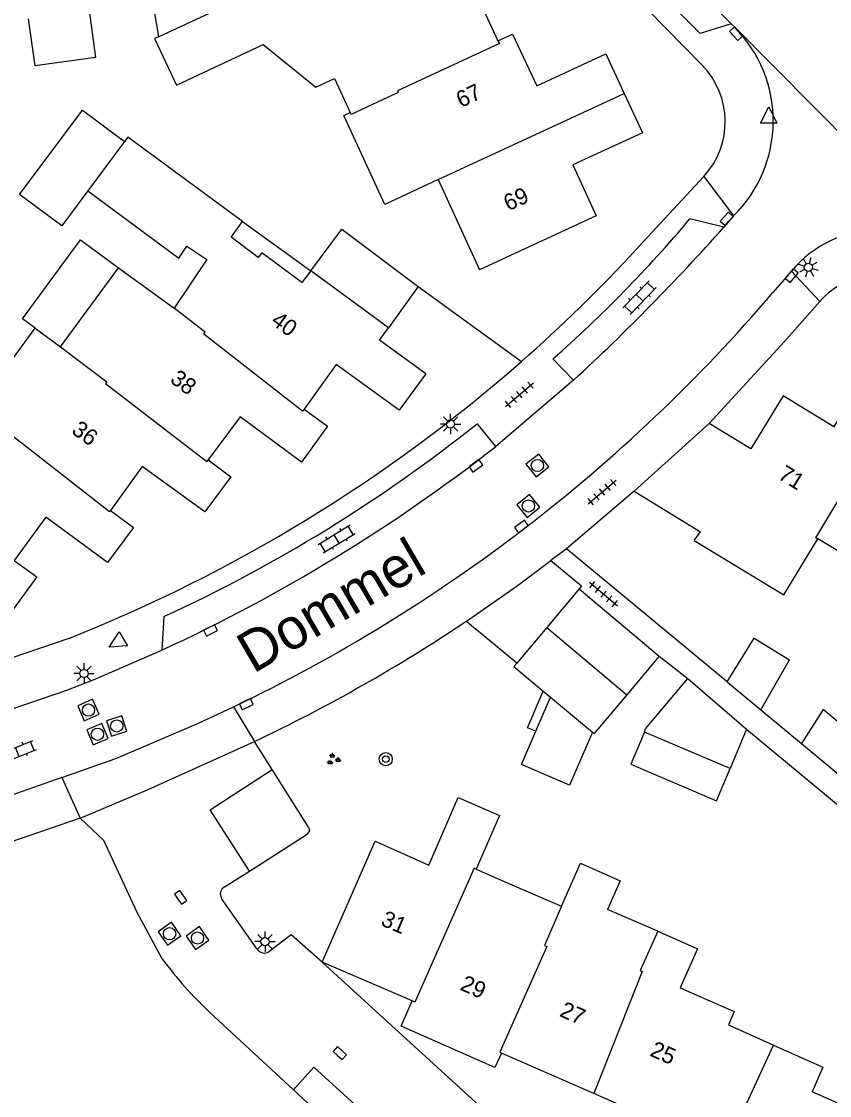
# Model space of a CAD drawing. Extents: x 126000 to 131009, y 393000 to 395500.
# Drawn here: x 130635.4 to 130684.9, y 395043.1 to 395108.9 of the extents above; entities that cross this region are included whole.
import ezdxf

# ---------------------------------------------------------------- set-up
doc = ezdxf.new("R2010")
doc.units = 0
for name, color, linetype in [('gg-afsc-erfafscheiding', 7, 'Continuous'), ('gg-afsc-hekwerk', 7, 'Continuous'), ('gg-afsc-muur', 7, 'Continuous'), ('gg-anno-huisnummerreeks BGT', 7, 'Continuous'), ('gg-anno-openbare ruimte label', 7, 'Continuous'), ('gg-bbg-bijgebouw', 7, 'Continuous'), ('gg-bbg-gedigitaliseerde bebouwing', 7, 'Continuous'), ('gg-bbg-gedigitaliseerde bijgebouw', 7, 'Continuous'), ('gg-bbg-hoofdgebouw', 7, 'Continuous'), ('gg-bbg-luifel en loopbrug', 7, 'Continuous'), ('gg-bbg-tussenscheiding', 7, 'Continuous'), ('gg-knt-verharding', 7, 'Continuous'), ('gg-knt-verharding nz', 7, 'Continuous'), ('gt-grn-groengrens', 7, 'Continuous'), ('gt-grn-vlakafsluiter', 7, 'Continuous'), ('gt-grn-weggrens', 7, 'Continuous'), ('gt-symb-boom', 7, 'Continuous'), ('gt-symb-groenvak', 7, 'Continuous'), ('gt-symb-klinker verharding', 7, 'Continuous'), ('gt-symb-kolk', 7, 'Continuous'), ('gt-symb-lichtmast', 7, 'Continuous'), ('gt-symb-rioolschacht', 7, 'Continuous'), ('gt-symb-tegel verharding', 7, 'Continuous'), ('gt-symb-waterafsluiter', 7, 'Continuous')]:
    doc.layers.add(name, color=color, linetype=linetype)

# ---------------------------------------------------------------- blocks, each defined once
blk = doc.blocks.new('gt0-KOLK')
at = {"layer": 'gt-symb-kolk'}
blk.add_lwpolyline([(0, 0), (0.375, 0), (0.375, 0.4), (-0.375, 0.4), (-0.375, 0), (0, 0)], dxfattribs=at)
blk = doc.blocks.new('gt0-LMAST')
at = {"layer": 'gt-symb-lichtmast'}
for p, q in [((-0.182, 0.173), (-0.447, 0.438)), ((-0.005, 0.246), (-0.005, 0.621)), ((0.172, 0.173), (0.437, 0.438)), ((-0.255, -0.004), (-0.63, -0.004)), ((-0.182, -0.181), (-0.447, -0.446)), ((-0.005, -0.254), (-0.005, -0.629)), ((0.437, -0.446), (0.172, -0.181)), ((0.245, -0.004), (0.62, -0.004))]:
    blk.add_line(p, q, dxfattribs=at)
blk.add_circle((-0.005, -0.004), 0.25, dxfattribs=at)
blk = doc.blocks.new('gt0-WAFSL')
at = {"layer": 'gt-symb-waterafsluiter'}
for p, q in [((-0.5, -0.333), (0, 0.667)), ((0, 0.667), (0.5, -0.333)), ((0.5, -0.333), (-0.5, -0.333))]:
    blk.add_line(p, q, dxfattribs=at)
blk = doc.blocks.new('gt0-TEG1')
at = {"layer": 'gt-symb-tegel verharding'}
for p, q in [((-1.125, 0), (1.125, 0)), ((-0.9, -0.25), (-0.9, 0.25)), ((-0.45, -0.25), (-0.45, 0.25)), ((0, -0.25), (0, 0.25)), ((0.45, -0.25), (0.45, 0.25)), ((0.9, -0.25), (0.9, 0.25))]:
    blk.add_line(p, q, dxfattribs=at)
blk = doc.blocks.new('gt0-RS')
at = {"layer": 'gt-symb-rioolschacht'}
blk.add_lwpolyline([(-0.5, -0.5), (0.5, -0.5), (0.5, 0.5), (-0.5, 0.5)], close=True, dxfattribs=at)
blk.add_circle((0, 0), 0.375, dxfattribs=at)
blk = doc.blocks.new('gt0-GRVAK')
at = {"layer": 'gt-symb-groenvak'}
for p, q in [((-0.11, 0.189), (-0.228, 0.24)), ((-0.182, 0.153), (0.088, 0.153)), ((-0.091, 0.211), (-0.156, 0.322)), ((-0.047, 0.214), (-0.047, 0.393)), ((-0.004, 0.211), (0.061, 0.322)), ((0.015, 0.189), (0.133, 0.24)), ((0.262, -0.052), (0.197, 0.059)), ((0.305, -0.049), (0.305, 0.13)), ((0.349, -0.052), (0.414, 0.059)), ((-0.245, -0.228), (-0.363, -0.177)), ((-0.318, -0.264), (-0.047, -0.264)), ((-0.226, -0.206), (-0.291, -0.095)), ((-0.183, -0.203), (-0.183, -0.024)), ((-0.139, -0.206), (-0.074, -0.095)), ((-0.12, -0.228), (-0.002, -0.177)), ((0.243, -0.074), (0.125, -0.023)), ((0.17, -0.11), (0.441, -0.11)), ((0.368, -0.074), (0.486, -0.023))]:
    blk.add_line(p, q, dxfattribs=at)
blk = doc.blocks.new('gt0-BOOM')
at = {"layer": 'gt-symb-boom'}
for radius in [0.4, 0.2]:
    blk.add_circle((0, 0), radius, dxfattribs=at)
blk = doc.blocks.new('gt0-KL1')
at = {"layer": 'gt-symb-klinker verharding'}
for p, q in [((-1.15, 0.3), (1.15, 0.3)), ((-1, -0.3), (-1, 0.3)), ((-0.5, 0.3), (-0.5, 0.45)), ((0, -0.3), (0, 0.3)), ((0.5, 0.3), (0.5, 0.45)), ((1, -0.3), (1, 0.3)), ((-1.15, -0.3), (1.15, -0.3)), ((-0.5, -0.45), (-0.5, -0.3)), ((0.5, -0.45), (0.5, -0.3))]:
    blk.add_line(p, q, dxfattribs=at)

msp = doc.modelspace()

# ---------------------------------------------------------------- linework, layer by layer
at = {"layer": 'gg-afsc-erfafscheiding'}
for p, q in [((130674.552, 395096.533), (130673.068, 395094.927)), ((130659.739, 395092.665), (130666.055, 395088.086)), ((130678.655, 395068.452), (130668.804, 395076.611)), ((130665.769, 395069.611), (130663.291, 395071.666)), ((130674.498, 395070.038), (130676.24, 395068.66)), ((130680.705, 395066.754), (130683.213, 395064.677)), ((130679.83, 395065.55), (130687.255, 395059.4))]:
    msp.add_line(p, q, dxfattribs=at)
msp.add_arc((130603.421, 395159.31), 94.847, 311.32825, 317.24914, dxfattribs=at)
at = {"layer": 'gg-afsc-hekwerk'}
for points in [[(130639.034, 395060.1), (130633.508, 395058.215), (130628.071, 395056.064), (130625.639, 395054.964), (130620.865, 395052.543), (130619.168, 395051.756)], [(130644.057, 395051.485), (130642.513, 395054.328), (130640.476, 395058.746), (130639.034, 395060.1)]]:
    msp.add_lwpolyline(points, dxfattribs=at)
at = {"layer": 'gg-afsc-muur'}
msp.add_line((130672.959, 395080.13), (130668.804, 395076.611), dxfattribs=at)
at = {"layer": 'gg-bbg-bijgebouw'}
for p, q in [((130659.739, 395092.665), (130657.904, 395090.134)), ((130669.589, 395074.16), (130667.602, 395071.793)), ((130669.589, 395074.16), (130674.498, 395070.038)), ((130667.602, 395071.793), (130665.769, 395069.611)), ((130665.769, 395069.611), (130665.584, 395069.39))]:
    msp.add_line(p, q, dxfattribs=at)
at = {"layer": 'gg-bbg-gedigitaliseerde bebouwing'}
for p, q in [((130654.603, 395105.417), (130655.575, 395103.327)), ((130641.751, 395101.55), (130639.5, 395098.53)), ((130660.945, 395099.228), (130663.478, 395093.694)), ((130637.82, 395088.987), (130641.384, 395093.822)), ((130641.384, 395093.822), (130644.79, 395091.34)), ((130632.713, 395085.308), (130636.268, 395090.13)), ((130636.268, 395090.13), (130637.82, 395088.987)), ((130689.21, 395074.18), (130684.2, 395077.22)), ((130662.185, 395061.372), (130664.711, 395060.266)), ((130664.711, 395060.266), (130663.28, 395056.98)), ((130663.28, 395056.98), (130665.47, 395056.03)), ((130665.47, 395056.03), (130668.515, 395054.709)), ((130674.4, 395053.18), (130671.324, 395054.514)), ((130689.1, 395041.05), (130683.865, 395043.34))]:
    msp.add_line(p, q, dxfattribs=at)
for points in [[(130644.758, 395123.46), (130645.8, 395117.25), (130642.35, 395116.68), (130643.82, 395107.97)], [(130643.82, 395107.97), (130643.59, 395107.87), (130644.94, 395105), (130650.24, 395107.49)], [(130650.24, 395107.49), (130653.473, 395104.886), (130654.603, 395105.417)], [(130660.945, 395099.228), (130657.698, 395097.706), (130655.17, 395103.139), (130655.575, 395103.327)], [(130648.98, 395096.66), (130641.96, 395101.83), (130641.751, 395101.55)], [(130639.5, 395098.53), (130645.08, 395094.42), (130645.57, 395095.15), (130646.79, 395094.33), (130644.79, 395091.34)], [(130653.15, 395093.63), (130652.615, 395092.91), (130650.15, 395094.74), (130649.94, 395094.46), (130648.27, 395095.69), (130648.98, 395096.66)], [(130676.638, 395077.126), (130682.118, 395073.783), (130684.2, 395077.22)], [(130668.515, 395054.709), (130669.67, 395057.36), (130672.11, 395056.27), (130671.324, 395054.514)], [(130674.4, 395053.18), (130676.83, 395052.11), (130675.78, 395049.72), (130679.09, 395048.27), (130678.73, 395047.45), (130681.49, 395046.211)], [(130681.49, 395046.211), (130684.52, 395044.85), (130683.865, 395043.34)]]:
    msp.add_lwpolyline(points, dxfattribs=at)
at = {"layer": 'gg-bbg-gedigitaliseerde bijgebouw'}
for p, q in [((130674.498, 395070.038), (130672.509, 395067.669)), ((130680.705, 395066.754), (130682.477, 395069.802)), ((130665.584, 395069.39), (130667.38, 395067.894)), ((130676.24, 395068.66), (130679.83, 395065.55)), ((130678.655, 395068.452), (130680.705, 395066.754)), ((130667.38, 395067.894), (130667.839, 395067.512)), ((130667.839, 395067.512), (130670.398, 395065.381)), ((130672.509, 395067.669), (130670.51, 395065.288)), ((130670.398, 395065.381), (130670.51, 395065.288)), ((130678.83, 395063.15), (130673.58, 395065.38)), ((130679.83, 395065.55), (130678.83, 395063.15)), ((130683.213, 395064.677), (130686.327, 395062.098))]:
    msp.add_line(p, q, dxfattribs=at)
for points in [[(130639.578, 395109.579), (130639.98, 395106.702), (130636.269, 395106.183), (130635.867, 395109.06)], [(130653.15, 395093.63), (130655.05, 395096.19), (130659.739, 395092.665)], [(130678.655, 395068.452), (130680.311, 395071.137), (130682.477, 395069.802)], [(130673.58, 395065.38), (130673.65, 395065.59), (130676.24, 395068.66)], [(130686.327, 395062.098), (130687.639, 395064.177), (130684.531, 395066.766), (130683.213, 395064.677)]]:
    msp.add_lwpolyline(points, dxfattribs=at)
at = {"layer": 'gg-bbg-hoofdgebouw'}
for p, q in [((130663.579, 395109.935), (130664.602, 395107.713)), ((130677.553, 395084.289), (130672.959, 395080.13)), ((130672.959, 395080.13), (130677.009, 395077.648)), ((130676.638, 395077.126), (130677.009, 395077.648)), ((130659.364, 395048.912), (130653.844, 395051.28)), ((130670.479, 395043.238), (130664.823, 395045.717))]:
    msp.add_line(p, q, dxfattribs=at)
for points in [[(130664.602, 395107.713), (130665.509, 395108.127), (130666.99, 395104.971), (130671.222, 395106.935), (130672.352, 395104.492)], [(130672.352, 395104.492), (130673.461, 395102.094), (130669.195, 395100.132), (130670.624, 395097.006), (130663.478, 395093.694)], [(130660.196, 395087.332), (130657.362, 395089.386), (130657.904, 395090.134)], [(130689.941, 395087.057), (130687.758, 395088.379), (130685.177, 395084.088), (130682.089, 395085.981), (130680.106, 395082.725), (130677.553, 395084.289)], [(130660.196, 395087.332), (130658.573, 395085.093), (130654.711, 395087.888), (130652.741, 395085.166)], [(130652.741, 395085.166), (130654.176, 395084.128), (130652.579, 395081.922), (130648.82, 395084.7), (130646.861, 395082.05)], [(130646.861, 395082.05), (130648.258, 395081.018), (130646.671, 395078.871), (130642.838, 395081.649), (130640.88, 395078.947)], [(130640.88, 395078.947), (130642.304, 395077.915), (130640.712, 395075.774), (130636.938, 395078.552), (130634.994, 395075.9)], [(130634.994, 395075.9), (130636.376, 395074.881), (130634.78, 395072.706), (130633.005, 395074.007)], [(130653.844, 395051.28), (130657.088, 395058.709), (130660.374, 395057.236), (130662.185, 395061.372)], [(130664.823, 395045.717), (130664.421, 395044.829), (130658.68, 395047.363), (130659.364, 395048.912)], [(130678.673, 395040.094), (130675.99, 395041.288), (130675.82, 395040.898), (130670.479, 395043.238)]]:
    msp.add_lwpolyline(points, dxfattribs=at)
at = {"layer": 'gg-bbg-luifel en loopbrug'}
for p, q in [((130648.98, 395096.66), (130653.15, 395093.63)), ((130666.942, 395065.432), (130667.839, 395067.512)), ((130666.065, 395063.4), (130666.942, 395065.432))]:
    msp.add_line(p, q, dxfattribs=at)
for points in [[(130639.5, 395098.53), (130637.9, 395096.383), (130635.317, 395098.309), (130639.168, 395103.475), (130641.751, 395101.55)], [(130636.268, 395090.13), (130635.494, 395090.7), (130639.049, 395095.524), (130641.384, 395093.822)], [(130666.942, 395065.432), (130666.427, 395065.651), (130667.38, 395067.894)], [(130670.398, 395065.381), (130668.997, 395062.135), (130666.065, 395063.4)], [(130673.58, 395065.38), (130672.743, 395063.41), (130677.993, 395061.18), (130678.83, 395063.15)]]:
    msp.add_lwpolyline(points, dxfattribs=at)
at = {"layer": 'gg-bbg-tussenscheiding'}
for p, q in [((130643.82, 395107.97), (130651.182, 395111.425)), ((130660.945, 395099.228), (130672.352, 395104.492)), ((130657.904, 395090.134), (130653.15, 395093.63)), ((130667.602, 395071.793), (130672.509, 395067.669)), ((130678.673, 395040.094), (130681.49, 395046.211))]:
    msp.add_line(p, q, dxfattribs=at)
for points in [[(130664.602, 395107.713), (130664.71, 395107.55), (130658.46, 395104.67), (130658.51, 395104.55), (130655.63, 395103.21), (130655.575, 395103.327)], [(130652.741, 395085.166), (130652.65, 395085.04), (130646.61, 395089.76), (130646.69, 395089.87), (130644.79, 395091.34)], [(130637.82, 395088.987), (130640.67, 395086.84), (130640.59, 395086.73), (130646.79, 395081.954), (130646.861, 395082.05)], [(130684.2, 395077.22), (130684.09, 395077.28), (130689.941, 395087.057)], [(130632.713, 395085.308), (130634.75, 395083.81), (130634.67, 395083.71), (130640.834, 395078.883), (130640.88, 395078.947)], [(130663.28, 395056.98), (130663.16, 395057.04), (130659.52, 395048.83), (130659.364, 395048.912)], [(130668.515, 395054.709), (130667.47, 395052.31), (130667.61, 395052.25), (130664.74, 395045.77), (130664.823, 395045.717)], [(130674.4, 395053.18), (130673.32, 395050.77), (130673.44, 395050.72), (130670.479, 395043.238)]]:
    msp.add_lwpolyline(points, dxfattribs=at)
at = {"layer": 'gg-knt-verharding'}
for p, q in [((130678.906, 395108.761), (130679.115, 395108.551)), ((130677.222, 395099.421), (130674.552, 395096.533)), ((130678.446, 395096.314), (130676.374, 395096.814)), ((130679.046, 395096.996), (130678.446, 395096.314)), ((130682.586, 395093.624), (130681.456, 395092.301)), ((130667.98, 395088.236), (130669.243, 395086.935)), ((130669.243, 395086.935), (130664.491, 395082.876)), ((130664.491, 395082.876), (130663.35, 395084.273)), ((130644.149, 395072.452), (130644.036, 395070.402)), ((130638.332, 395071.113), (130633.534, 395069.487)), ((130650.789, 395063.095), (130649.707, 395064.806)), ((130637.911, 395062.594), (130634.435, 395061.366)), ((130653.024, 395059.561), (130650.789, 395063.095)), ((130649.397, 395056.872), (130652.936, 395059.128)), ((130647.866, 395055.897), (130649.397, 395056.872)), ((130649.867, 395052.094), (130647.687, 395055.198)), ((130653.844, 395051.28), (130681.02, 395026.51)), ((130652.092, 395043.478), (130646.982, 395048.202))]:
    msp.add_line(p, q, dxfattribs=at)
for points in [[(130664.59, 395119.774), (130665.23, 395118.985), (130664.925, 395118.657), (130677.12, 395106.235)], [(130678.906, 395108.761), (130676.995, 395108.17), (130670.309, 395114.873), (130671.032, 395116.7)], [(130684.324, 395091.764), (130682.153, 395089.3), (130677.553, 395084.289)], [(130662.68, 395072.172), (130665.783, 395074.334), (130667.852, 395075.894)], [(130667.852, 395075.894), (130669.735, 395074.334), (130669.589, 395074.16)], [(130634.267, 395066.601), (130638.207, 395067.954), (130639.887, 395068.606), (130644.036, 395070.402)], [(130637.911, 395062.594), (130641.213, 395063.76), (130646.275, 395065.936), (130648.423, 395066.932)], [(130639.034, 395060.1), (130643.205, 395061.872), (130649.707, 395064.806)], [(130653.024, 395059.561), (130653.07, 395059.325), (130652.936, 395059.128)], [(130653.844, 395051.28), (130651.96, 395052.959), (130650.587, 395051.923)], [(130656.463, 395039.439), (130657.704, 395040.88), (130653.341, 395044.852), (130652.092, 395043.478)]]:
    msp.add_lwpolyline(points, dxfattribs=at)
for centre, radius, start, end in [((130673.304, 395102.808), 8.17, 314.65139, 44.66434), ((130673.594, 395102.774), 4.94, 317.24916, 44.46605), ((130613.74, 395149.709), 81.981, 311.42345, 319.81883), ((130688.236, 395088.797), 7.431, 46.60459, 139.49423), ((130687.947, 395088.571), 4.829, 44.78622, 138.60989), ((130605.092, 395157.544), 100.44, 295.55736, 319.49041), ((130603.115, 395159.763), 95.389, 291.6661, 311.28678), ((130605.316, 395157.034), 93.071, 294.66078, 308.57586), ((130606.264, 395156.424), 101.396, 295.36891, 303.80644), ((130648.104, 395055.464), 0.494, 118.78479, 212.48792), ((130650.314, 395052.374), 0.527, 212.08169, 301.19787), ((130664.486, 395066.741), 25.497, 216.75299, 226.64611)]:
    msp.add_arc(centre, radius, start, end, dxfattribs=at)
at = {"layer": 'gg-knt-verharding nz'}
msp.add_line((130678.906, 395108.761), (130671.032, 395116.7), dxfattribs=at)
msp.add_lwpolyline([(130649.397, 395056.872), (130646.991, 395060.624), (130650.789, 395063.095)], dxfattribs=at)
for centre, radius, start, end in [((130581.201, 395182.53), 129.961, 312.64491, 318.44042), ((130600.654, 395164.548), 103.66, 294.73988, 308.01201)]:
    msp.add_arc(centre, radius, start, end, dxfattribs=at)
at = {"layer": 'gt-grn-groengrens'}
msp.add_line((130656.463, 395039.439), (130652.092, 395043.478), dxfattribs=at)
at = {"layer": 'gt-grn-vlakafsluiter'}
msp.add_line((130662.68, 395072.172), (130663.291, 395071.666), dxfattribs=at)
at = {"layer": 'gt-grn-weggrens'}
for p, q in [((130679.115, 395108.551), (130693.342, 395094.197)), ((130677.222, 395099.421), (130679.046, 395096.996)), ((130684.324, 395091.764), (130682.586, 395093.624)), ((130668.804, 395076.611), (130667.852, 395075.894)), ((130648.423, 395066.932), (130649.707, 395064.806)), ((130637.911, 395062.594), (130639.034, 395060.1))]:
    msp.add_line(p, q, dxfattribs=at)

# ---------------------------------------------------------------- block references
at = {"layer": 'gt-symb-boom'}
msp.add_blockref('gt0-BOOM', (130657.748, 395063.723), dxfattribs=at)
at = {"layer": 'gt-symb-groenvak'}
msp.add_blockref('gt0-GRVAK', (130654.524, 395063.713), dxfattribs=at)
at = {"layer": 'gt-symb-klinker verharding'}
for p, rotation in [((130673.285, 395091.987), 46.053410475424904), ((130654.736, 395077.215), 31.13079914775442), ((130635.18, 395064.16), 21.843976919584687)]:
    msp.add_blockref('gt0-KL1', p, dxfattribs=dict(at, rotation=rotation))
at = {"layer": 'gt-symb-kolk'}
for p, rotation in [((130679.349, 395108.293), 132.24284336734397), ((130678.774, 395096.692), 48.32364226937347), ((130682.451, 395093.467), -130.4955829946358), ((130663.147, 395081.844), -143.13010235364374), ((130666.174, 395077.812), 37.07612031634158), ((130647.108, 395071.431), 26.795564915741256), ((130649.119, 395067.269), -153.84474624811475), ((130645.015, 395055.144), -54.89531311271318), ((130654.795, 395045.573), -42.323816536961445)]:
    msp.add_blockref('gt0-KOLK', p, dxfattribs=dict(at, rotation=rotation))
at = {"layer": 'gt-symb-lichtmast', "rotation": 164.5188140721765}
msp.add_blockref('gt0-LMAST', (130683.617, 395093.848), dxfattribs=at)
at = {"layer": 'gt-symb-lichtmast'}
for p in [(130661.719, 395084.256), (130639.276, 395068.972), (130650.36, 395052.55)]:
    msp.add_blockref('gt0-LMAST', p, dxfattribs=at)
at = {"layer": 'gt-symb-rioolschacht'}
for p, rotation in [((130667.034, 395081.712), 37.93526324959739), ((130666.48, 395079.231), 38.70457057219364), ((130639.541, 395066.731), 23.822899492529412), ((130640.088, 395065.246), -157.04963698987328), ((130641.269, 395065.755), 18.12681251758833), ((130644.51, 395053.032), -54.895313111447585), ((130646.215, 395052.767), -54.895313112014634)]:
    msp.add_blockref('gt0-RS', p, dxfattribs=dict(at, rotation=rotation))
at = {"layer": 'gt-symb-tegel verharding'}
for p, rotation in [((130665.928, 395086.046), 40.53915173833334), ((130670.995, 395080.084), 40.53915173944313), ((130671.085, 395073.831), -40.01095772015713)]:
    msp.add_blockref('gt0-TEG1', p, dxfattribs=dict(at, rotation=rotation))
at = {"layer": 'gt-symb-waterafsluiter'}
msp.add_blockref('gt0-WAFSL', (130681.201, 395103.021), dxfattribs=at)
at = {"layer": 'gt-symb-waterafsluiter', "rotation": 120.33480582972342}
msp.add_blockref('gt0-WAFSL', (130641.381, 395070.924), dxfattribs=at)

# ---------------------------------------------------------------- texts
at = {"layer": 'gg-anno-huisnummerreeks BGT'}
for s, rotation, p in [('67', 25.2, (130662.356, 395103.602)), ('69', 24.6, (130665.248, 395097.277)), ('40', 324.1, (130650.649, 395090.422)), ('38', 323.5, (130644.473, 395086.855)), ('36', 324.1, (130638.443, 395083.724)), ('71', 328.5, (130681.705, 395080.939)), ('31', 336.8, (130657.385, 395053.569)), ('29', 336.2, (130662.237, 395049.619)), ('27', 336.4, (130668.324, 395048.003)), ('25', 336.4, (130673.859, 395045.577))]:
    msp.add_text(s, height=1, rotation=rotation, dxfattribs=at).set_placement(p)
at = {"layer": 'gg-anno-openbare ruimte label'}
msp.add_text('Dommel', height=2.5, rotation=30.3, dxfattribs=at).set_placement((130649.632, 395068.935))

doc.saveas('drawing.dxf')
